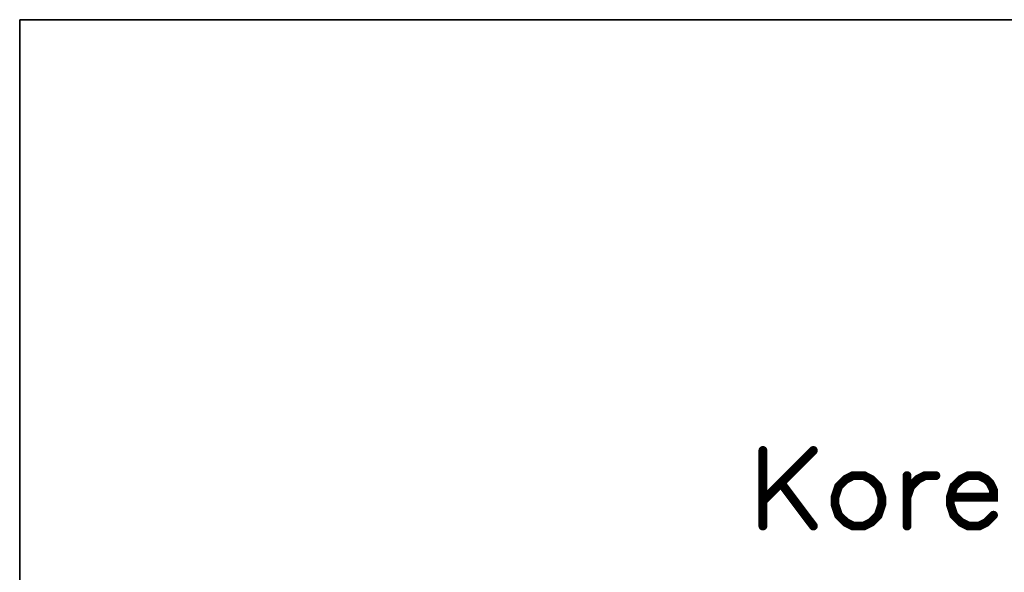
# Model space of a CAD drawing. Header units: millimetres. Extents: x 4497 to 11741, y 5958 to 12619.
# Tile 405 of 424: x 9395 to 9442, y 7924 to 7950. Entities that reach past the tile are written whole.
import ezdxf

# ---------------------------------------------------------------- set-up
doc = ezdxf.new("R2010")
doc.units = ezdxf.units.MM
doc.header["$LTSCALE"] = 0.8
doc.layers.get('0').update_dxf_attribs({"linetype": 'CONTINUOUS', "lineweight": 0})

# ---------------------------------------------------------------- blocks, each defined once
blk = doc.blocks.new('SMOOTH_0$064516')
at = {"const_width": 0.0323}
blk.add_lwpolyline([(-0.0161, 0, 1), (0.0161, 0, 1)], format="xyb", close=True, dxfattribs=at)
blk = doc.blocks.new('logo')
at = {"color": 7, "const_width": 0.859}
for points in [[(-3519.273, 5311.965), (-3524.159, 5307.079)], [(-3524.159, 5311.965), (-3524.159, 5304.641)], [(-3515.434, 5309.527), (-3516.13, 5309.175), (-3516.834, 5308.479), (-3517.178, 5307.431), (-3517.178, 5306.736), (-3516.834, 5305.688), (-3516.13, 5304.993), (-3515.434, 5304.641), (-3514.387, 5304.641), (-3513.691, 5304.993), (-3512.996, 5305.688), (-3512.644, 5306.736), (-3512.644, 5307.431), (-3512.996, 5308.479), (-3513.691, 5309.175), (-3514.387, 5309.527), (-3515.434, 5309.527)], [(-3510.205, 5307.431), (-3509.853, 5308.479), (-3509.157, 5309.175), (-3508.462, 5309.527), (-3507.414, 5309.527)], [(-3510.205, 5309.527), (-3510.205, 5304.641)], [(-3506.014, 5307.431), (-3501.833, 5307.431), (-3501.833, 5308.127), (-3502.176, 5308.823), (-3502.528, 5309.175), (-3503.224, 5309.527), (-3504.271, 5309.527), (-3504.967, 5309.175), (-3505.671, 5308.479), (-3506.014, 5307.431), (-3506.014, 5306.736), (-3505.671, 5305.688), (-3504.967, 5304.993), (-3504.271, 5304.641), (-3503.224, 5304.641), (-3502.528, 5304.993), (-3501.833, 5305.688)], [(-3522.416, 5308.823), (-3519.273, 5304.641)]]:
    blk.add_lwpolyline(points, dxfattribs=at)
at = {"color": 7, "xscale": 13.31, "yscale": 13.31, "zscale": 13.31}
for p in [(-3524.159, 5311.965), (-3519.273, 5311.965), (-3516.13, 5309.175), (-3515.434, 5309.527), (-3515.434, 5309.527), (-3514.387, 5309.527), (-3513.691, 5309.175), (-3510.205, 5309.527), (-3509.157, 5309.175), (-3508.462, 5309.527), (-3507.414, 5309.527), (-3504.967, 5309.175), (-3504.271, 5309.527), (-3503.224, 5309.527), (-3502.528, 5309.175), (-3522.416, 5308.823), (-3516.834, 5308.479), (-3512.996, 5308.479), (-3509.853, 5308.479), (-3505.671, 5308.479), (-3502.176, 5308.823), (-3501.833, 5308.127), (-3524.159, 5307.079), (-3517.178, 5307.431), (-3512.644, 5307.431), (-3510.205, 5307.431), (-3506.014, 5307.431), (-3506.014, 5307.431), (-3501.833, 5307.431), (-3517.178, 5306.736), (-3512.644, 5306.736), (-3506.014, 5306.736), (-3516.834, 5305.688), (-3512.996, 5305.688), (-3505.671, 5305.688), (-3501.833, 5305.688), (-3524.159, 5304.641), (-3519.273, 5304.641), (-3516.13, 5304.993), (-3515.434, 5304.641), (-3514.387, 5304.641), (-3513.691, 5304.993), (-3510.205, 5304.641), (-3504.967, 5304.993), (-3504.271, 5304.641), (-3503.224, 5304.641), (-3502.528, 5304.993)]:
    blk.add_blockref('SMOOTH_0$064516', p, dxfattribs=at)

msp = doc.modelspace()

# ---------------------------------------------------------------- linework, layer by layer
at = {"color": 7, "linetype": 'Continuous', "lineweight": 35}
for p, q in [((9394.977, 7950.174), (9546.316, 7950.174)), ((9394.977, 7824.059), (9394.977, 7950.174))]:
    msp.add_line(p, q, dxfattribs=at)

# ---------------------------------------------------------------- block references
at = {"color": 3, "linetype": 'Continuous', "xscale": 0.4968601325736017, "yscale": 0.4968601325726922, "zscale": 0.4968601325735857}
msp.add_blockref('logo', (11181.747, 5290.127), dxfattribs=at)

doc.saveas('drawing.dxf')
